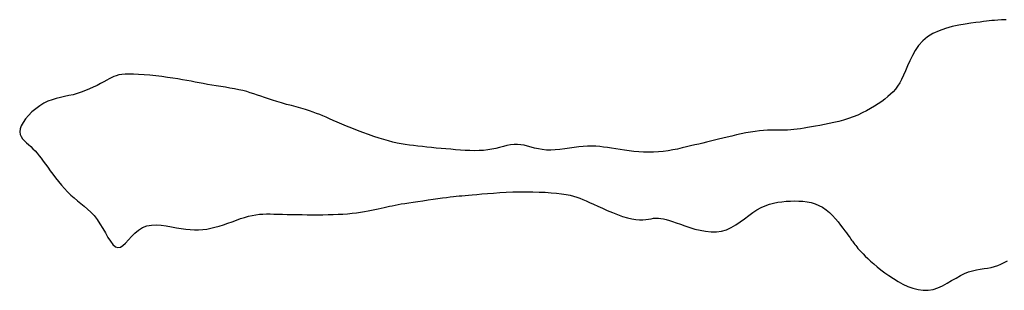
# Model space of a CAD drawing. Header units: millimetres. Extents: x 32690613 to 32693367, y 5343692 to 5344708.
# Tile 625 of 656: x 32692664.33 to 32692678.92, y 5344575.38 to 5344579.4. Entities that reach past the tile are written whole.
import ezdxf

# ---------------------------------------------------------------- set-up
doc = ezdxf.new("R2010")
doc.units = ezdxf.units.MM
doc.header["$LTSCALE"] = 20
doc.layers.add('02-DGM_HL_491.00', color=62, linetype='Continuous')

msp = doc.modelspace()

# ---------------------------------------------------------------- linework, layer by layer
at = {"layer": '02-DGM_HL_491.00', "elevation": 491, "flags": 128}
msp.add_lwpolyline([(32692678.951, 5344579.396), (32692678.883, 5344579.392), (32692678.826, 5344579.389), (32692678.778, 5344579.385), (32692678.737, 5344579.382), (32692678.698, 5344579.378), (32692678.658, 5344579.373), (32692678.614, 5344579.367), (32692678.563, 5344579.36), (32692678.501, 5344579.352), (32692678.426, 5344579.342), (32692678.34, 5344579.33), (32692678.247, 5344579.313), (32692678.15, 5344579.293), (32692678.051, 5344579.266), (32692677.955, 5344579.232), (32692677.865, 5344579.191), (32692677.783, 5344579.141), (32692677.713, 5344579.081), (32692677.653, 5344579.014), (32692677.603, 5344578.941), (32692677.56, 5344578.864), (32692677.522, 5344578.787), (32692677.489, 5344578.711), (32692677.459, 5344578.638), (32692677.43, 5344578.571), (32692677.401, 5344578.511), (32692677.372, 5344578.458), (32692677.341, 5344578.41), (32692677.308, 5344578.367), (32692677.273, 5344578.328), (32692677.236, 5344578.291), (32692677.196, 5344578.256), (32692677.152, 5344578.22), (32692677.105, 5344578.185), (32692677.054, 5344578.149), (32692676.999, 5344578.113), (32692676.941, 5344578.079), (32692676.881, 5344578.045), (32692676.817, 5344578.013), (32692676.751, 5344577.982), (32692676.683, 5344577.955), (32692676.613, 5344577.93), (32692676.541, 5344577.908), (32692676.469, 5344577.889), (32692676.397, 5344577.871), (32692676.326, 5344577.856), (32692676.256, 5344577.841), (32692676.189, 5344577.829), (32692676.125, 5344577.817), (32692676.065, 5344577.806), (32692676.008, 5344577.796), (32692675.954, 5344577.787), (32692675.903, 5344577.778), (32692675.853, 5344577.772), (32692675.805, 5344577.766), (32692675.758, 5344577.762), (32692675.711, 5344577.759), (32692675.664, 5344577.758), (32692675.616, 5344577.758), (32692675.568, 5344577.759), (32692675.518, 5344577.759), (32692675.466, 5344577.759), (32692675.412, 5344577.757), (32692675.355, 5344577.754), (32692675.294, 5344577.749), (32692675.23, 5344577.74), (32692675.163, 5344577.73), (32692675.094, 5344577.717), (32692675.024, 5344577.703), (32692674.954, 5344577.687), (32692674.884, 5344577.671), (32692674.815, 5344577.655), (32692674.749, 5344577.639), (32692674.686, 5344577.624), (32692674.626, 5344577.609), (32692674.567, 5344577.595), (32692674.509, 5344577.581), (32692674.452, 5344577.567), (32692674.394, 5344577.553), (32692674.335, 5344577.539), (32692674.274, 5344577.525), (32692674.211, 5344577.509), (32692674.146, 5344577.494), (32692674.078, 5344577.479), (32692674.009, 5344577.466), (32692673.939, 5344577.453), (32692673.867, 5344577.443), (32692673.795, 5344577.435), (32692673.722, 5344577.431), (32692673.649, 5344577.43), (32692673.576, 5344577.432), (32692673.504, 5344577.436), (32692673.433, 5344577.443), (32692673.363, 5344577.452), (32692673.295, 5344577.461), (32692673.228, 5344577.471), (32692673.164, 5344577.481), (32692673.102, 5344577.491), (32692673.042, 5344577.5), (32692672.984, 5344577.508), (32692672.926, 5344577.514), (32692672.867, 5344577.519), (32692672.808, 5344577.521), (32692672.747, 5344577.52), (32692672.683, 5344577.517), (32692672.617, 5344577.51), (32692672.548, 5344577.501), (32692672.478, 5344577.491), (32692672.407, 5344577.481), (32692672.337, 5344577.472), (32692672.268, 5344577.465), (32692672.201, 5344577.462), (32692672.136, 5344577.463), (32692672.075, 5344577.47), (32692672.017, 5344577.48), (32692671.962, 5344577.493), (32692671.909, 5344577.508), (32692671.858, 5344577.522), (32692671.807, 5344577.534), (32692671.757, 5344577.543), (32692671.707, 5344577.547), (32692671.656, 5344577.546), (32692671.605, 5344577.539), (32692671.552, 5344577.529), (32692671.499, 5344577.516), (32692671.443, 5344577.502), (32692671.386, 5344577.488), (32692671.327, 5344577.475), (32692671.266, 5344577.465), (32692671.203, 5344577.458), (32692671.138, 5344577.455), (32692671.07, 5344577.454), (32692671.002, 5344577.455), (32692670.932, 5344577.458), (32692670.861, 5344577.463), (32692670.79, 5344577.469), (32692670.718, 5344577.475), (32692670.646, 5344577.481), (32692670.575, 5344577.487), (32692670.504, 5344577.493), (32692670.434, 5344577.5), (32692670.365, 5344577.507), (32692670.298, 5344577.514), (32692670.232, 5344577.521), (32692670.168, 5344577.529), (32692670.106, 5344577.537), (32692670.045, 5344577.546), (32692669.985, 5344577.556), (32692669.924, 5344577.568), (32692669.862, 5344577.582), (32692669.797, 5344577.598), (32692669.729, 5344577.618), (32692669.657, 5344577.64), (32692669.58, 5344577.665), (32692669.5, 5344577.693), (32692669.417, 5344577.724), (32692669.335, 5344577.755), (32692669.253, 5344577.787), (32692669.175, 5344577.819), (32692669.102, 5344577.849), (32692669.034, 5344577.877), (32692668.974, 5344577.904), (32692668.921, 5344577.927), (32692668.871, 5344577.949), (32692668.824, 5344577.97), (32692668.778, 5344577.989), (32692668.73, 5344578.007), (32692668.68, 5344578.026), (32692668.625, 5344578.044), (32692668.564, 5344578.063), (32692668.497, 5344578.082), (32692668.428, 5344578.102), (32692668.356, 5344578.122), (32692668.283, 5344578.141), (32692668.212, 5344578.161), (32692668.142, 5344578.182), (32692668.076, 5344578.201), (32692668.016, 5344578.221), (32692667.959, 5344578.241), (32692667.905, 5344578.26), (32692667.852, 5344578.278), (32692667.801, 5344578.296), (32692667.748, 5344578.313), (32692667.694, 5344578.329), (32692667.637, 5344578.344), (32692667.576, 5344578.358), (32692667.512, 5344578.371), (32692667.446, 5344578.383), (32692667.378, 5344578.394), (32692667.31, 5344578.405), (32692667.242, 5344578.415), (32692667.175, 5344578.426), (32692667.111, 5344578.437), (32692667.049, 5344578.448), (32692666.99, 5344578.459), (32692666.931, 5344578.471), (32692666.871, 5344578.483), (32692666.809, 5344578.495), (32692666.745, 5344578.506), (32692666.676, 5344578.518), (32692666.601, 5344578.53), (32692666.521, 5344578.541), (32692666.436, 5344578.552), (32692666.348, 5344578.562), (32692666.26, 5344578.571), (32692666.174, 5344578.579), (32692666.092, 5344578.584), (32692666.016, 5344578.588), (32692665.949, 5344578.589), (32692665.891, 5344578.587), (32692665.842, 5344578.583), (32692665.8, 5344578.576), (32692665.762, 5344578.566), (32692665.727, 5344578.553), (32692665.693, 5344578.538), (32692665.657, 5344578.52), (32692665.619, 5344578.499), (32692665.575, 5344578.475), (32692665.528, 5344578.449), (32692665.476, 5344578.422), (32692665.421, 5344578.395), (32692665.364, 5344578.369), (32692665.304, 5344578.344), (32692665.243, 5344578.321), (32692665.182, 5344578.301), (32692665.12, 5344578.284), (32692665.058, 5344578.271), (32692664.996, 5344578.258), (32692664.934, 5344578.244), (32692664.872, 5344578.229), (32692664.81, 5344578.21), (32692664.748, 5344578.186), (32692664.687, 5344578.156), (32692664.626, 5344578.119), (32692664.567, 5344578.076), (32692664.511, 5344578.028), (32692664.46, 5344577.977), (32692664.416, 5344577.924), (32692664.379, 5344577.872), (32692664.351, 5344577.822), (32692664.335, 5344577.776), (32692664.33, 5344577.734), (32692664.335, 5344577.696), (32692664.35, 5344577.662), (32692664.372, 5344577.631), (32692664.399, 5344577.602), (32692664.429, 5344577.573), (32692664.462, 5344577.544), (32692664.495, 5344577.515), (32692664.527, 5344577.484), (32692664.558, 5344577.452), (32692664.588, 5344577.417), (32692664.618, 5344577.38), (32692664.648, 5344577.341), (32692664.679, 5344577.299), (32692664.712, 5344577.255), (32692664.746, 5344577.208), (32692664.782, 5344577.158), (32692664.821, 5344577.106), (32692664.861, 5344577.052), (32692664.903, 5344576.998), (32692664.947, 5344576.945), (32692664.993, 5344576.893), (32692665.039, 5344576.843), (32692665.087, 5344576.796), (32692665.137, 5344576.753), (32692665.186, 5344576.712), (32692665.237, 5344576.672), (32692665.287, 5344576.632), (32692665.336, 5344576.589), (32692665.385, 5344576.544), (32692665.432, 5344576.493), (32692665.477, 5344576.436), (32692665.52, 5344576.372), (32692665.561, 5344576.303), (32692665.6, 5344576.235), (32692665.638, 5344576.169), (32692665.676, 5344576.111), (32692665.712, 5344576.064), (32692665.749, 5344576.031), (32692665.785, 5344576.017), (32692665.822, 5344576.024), (32692665.86, 5344576.048), (32692665.9, 5344576.085), (32692665.942, 5344576.131), (32692665.987, 5344576.182), (32692666.037, 5344576.232), (32692666.09, 5344576.278), (32692666.149, 5344576.314), (32692666.213, 5344576.338), (32692666.281, 5344576.35), (32692666.353, 5344576.353), (32692666.428, 5344576.348), (32692666.503, 5344576.338), (32692666.578, 5344576.325), (32692666.652, 5344576.312), (32692666.724, 5344576.299), (32692666.792, 5344576.29), (32692666.857, 5344576.284), (32692666.92, 5344576.281), (32692666.982, 5344576.282), (32692667.042, 5344576.286), (32692667.102, 5344576.293), (32692667.162, 5344576.304), (32692667.223, 5344576.319), (32692667.286, 5344576.337), (32692667.35, 5344576.357), (32692667.414, 5344576.379), (32692667.478, 5344576.402), (32692667.541, 5344576.425), (32692667.603, 5344576.447), (32692667.663, 5344576.466), (32692667.721, 5344576.483), (32692667.777, 5344576.495), (32692667.83, 5344576.505), (32692667.882, 5344576.511), (32692667.934, 5344576.514), (32692667.986, 5344576.516), (32692668.041, 5344576.516), (32692668.098, 5344576.515), (32692668.158, 5344576.514), (32692668.223, 5344576.512), (32692668.292, 5344576.51), (32692668.363, 5344576.508), (32692668.438, 5344576.507), (32692668.514, 5344576.506), (32692668.591, 5344576.505), (32692668.669, 5344576.504), (32692668.747, 5344576.504), (32692668.825, 5344576.505), (32692668.901, 5344576.506), (32692668.976, 5344576.508), (32692669.049, 5344576.511), (32692669.121, 5344576.515), (32692669.19, 5344576.52), (32692669.257, 5344576.526), (32692669.32, 5344576.533), (32692669.381, 5344576.542), (32692669.439, 5344576.551), (32692669.493, 5344576.561), (32692669.546, 5344576.571), (32692669.595, 5344576.582), (32692669.642, 5344576.592), (32692669.687, 5344576.603), (32692669.73, 5344576.613), (32692669.771, 5344576.622), (32692669.811, 5344576.631), (32692669.851, 5344576.639), (32692669.893, 5344576.647), (32692669.937, 5344576.656), (32692669.985, 5344576.664), (32692670.038, 5344576.673), (32692670.097, 5344576.682), (32692670.162, 5344576.692), (32692670.233, 5344576.702), (32692670.307, 5344576.713), (32692670.382, 5344576.724), (32692670.456, 5344576.734), (32692670.528, 5344576.744), (32692670.595, 5344576.753), (32692670.656, 5344576.761), (32692670.71, 5344576.768), (32692670.757, 5344576.774), (32692670.8, 5344576.779), (32692670.842, 5344576.783), (32692670.884, 5344576.787), (32692670.93, 5344576.792), (32692670.98, 5344576.796), (32692671.038, 5344576.801), (32692671.105, 5344576.807), (32692671.18, 5344576.814), (32692671.263, 5344576.82), (32692671.351, 5344576.827), (32692671.444, 5344576.833), (32692671.54, 5344576.838), (32692671.638, 5344576.842), (32692671.737, 5344576.844), (32692671.836, 5344576.845), (32692671.933, 5344576.844), (32692672.027, 5344576.841), (32692672.118, 5344576.837), (32692672.205, 5344576.831), (32692672.286, 5344576.823), (32692672.36, 5344576.815), (32692672.427, 5344576.805), (32692672.486, 5344576.794), (32692672.539, 5344576.781), (32692672.587, 5344576.767), (32692672.633, 5344576.751), (32692672.678, 5344576.732), (32692672.725, 5344576.712), (32692672.776, 5344576.688), (32692672.833, 5344576.662), (32692672.896, 5344576.632), (32692672.966, 5344576.601), (32692673.039, 5344576.568), (32692673.115, 5344576.537), (32692673.191, 5344576.507), (32692673.266, 5344576.481), (32692673.337, 5344576.459), (32692673.403, 5344576.443), (32692673.463, 5344576.434), (32692673.516, 5344576.43), (32692673.565, 5344576.431), (32692673.609, 5344576.435), (32692673.65, 5344576.44), (32692673.688, 5344576.446), (32692673.724, 5344576.452), (32692673.76, 5344576.455), (32692673.796, 5344576.454), (32692673.833, 5344576.45), (32692673.872, 5344576.443), (32692673.913, 5344576.433), (32692673.958, 5344576.42), (32692674.007, 5344576.404), (32692674.061, 5344576.385), (32692674.121, 5344576.364), (32692674.188, 5344576.34), (32692674.26, 5344576.316), (32692674.336, 5344576.293), (32692674.415, 5344576.274), (32692674.496, 5344576.259), (32692674.576, 5344576.251), (32692674.656, 5344576.251), (32692674.733, 5344576.261), (32692674.806, 5344576.283), (32692674.876, 5344576.315), (32692674.944, 5344576.354), (32692675.009, 5344576.398), (32692675.072, 5344576.445), (32692675.134, 5344576.492), (32692675.195, 5344576.537), (32692675.256, 5344576.577), (32692675.318, 5344576.611), (32692675.379, 5344576.638), (32692675.441, 5344576.66), (32692675.503, 5344576.677), (32692675.565, 5344576.69), (32692675.627, 5344576.698), (32692675.689, 5344576.704), (32692675.752, 5344576.708), (32692675.814, 5344576.709), (32692675.876, 5344576.708), (32692675.938, 5344576.704), (32692675.999, 5344576.696), (32692676.059, 5344576.684), (32692676.117, 5344576.667), (32692676.173, 5344576.644), (32692676.228, 5344576.615), (32692676.28, 5344576.579), (32692676.33, 5344576.538), (32692676.377, 5344576.493), (32692676.42, 5344576.446), (32692676.46, 5344576.398), (32692676.497, 5344576.351), (32692676.53, 5344576.308), (32692676.558, 5344576.268), (32692676.583, 5344576.235), (32692676.603, 5344576.206), (32692676.621, 5344576.182), (32692676.636, 5344576.162), (32692676.648, 5344576.144), (32692676.66, 5344576.128), (32692676.671, 5344576.113), (32692676.682, 5344576.098), (32692676.693, 5344576.082), (32692676.706, 5344576.066), (32692676.72, 5344576.048), (32692676.735, 5344576.028), (32692676.754, 5344576.006), (32692676.775, 5344575.982), (32692676.8, 5344575.955), (32692676.829, 5344575.925), (32692676.862, 5344575.891), (32692676.9, 5344575.855), (32692676.941, 5344575.817), (32692676.988, 5344575.776), (32692677.038, 5344575.734), (32692677.092, 5344575.69), (32692677.15, 5344575.646), (32692677.213, 5344575.602), (32692677.279, 5344575.558), (32692677.348, 5344575.515), (32692677.42, 5344575.476), (32692677.494, 5344575.442), (32692677.569, 5344575.415), (32692677.644, 5344575.395), (32692677.719, 5344575.385), (32692677.793, 5344575.386), (32692677.866, 5344575.399), (32692677.937, 5344575.422), (32692678.007, 5344575.453), (32692678.075, 5344575.489), (32692678.142, 5344575.528), (32692678.207, 5344575.567), (32692678.271, 5344575.603), (32692678.333, 5344575.633), (32692678.393, 5344575.657), (32692678.453, 5344575.675), (32692678.511, 5344575.688), (32692678.567, 5344575.698), (32692678.622, 5344575.706), (32692678.675, 5344575.714), (32692678.727, 5344575.724), (32692678.777, 5344575.737), (32692678.825, 5344575.753), (32692678.873, 5344575.774), (32692678.921, 5344575.797), (32692678.969, 5344575.823)], dxfattribs=at)

doc.saveas('drawing.dxf')
